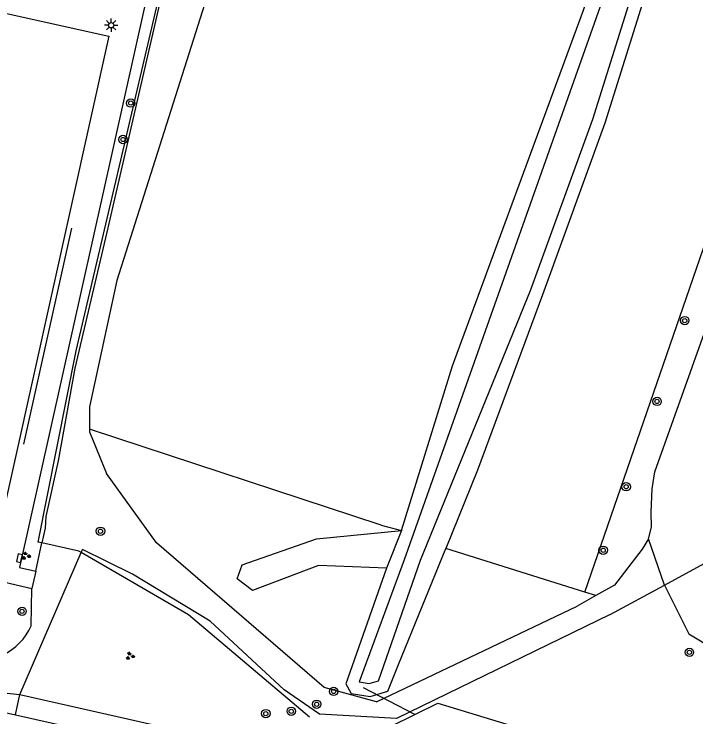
# Model space of a CAD drawing. Extents: x 128999 to 131010, y 395498 to 399007.
# Drawn here: x 129904.6 to 129969.4, y 397016.6 to 397083.4 of the extents above; entities that cross this region are included whole.
import ezdxf

# ---------------------------------------------------------------- set-up
doc = ezdxf.new("R2010")
doc.units = 0
for name, color, linetype in [('gg-afsc-hekwerk', 7, 'Continuous'), ('gg-knt-onverhard', 7, 'Continuous'), ('gg-knt-verharding', 7, 'Continuous'), ('gg-kntw-bovenkant insteek waterloop', 7, 'Continuous'), ('gg-kntw-greppel-droge sloot', 7, 'Continuous'), ('gg-kntw-waterlijn', 7, 'Continuous'), ('gg-kwrk-duiker nz buis', 7, 'Continuous'), ('gt-grn-groengrens', 7, 'Continuous'), ('gt-symb-boom', 7, 'Continuous'), ('gt-symb-groenvak', 7, 'Continuous'), ('gt-symb-kolk', 7, 'Continuous'), ('gt-symb-lichtmast', 7, 'Continuous')]:
    doc.layers.add(name, color=color, linetype=linetype)

# ---------------------------------------------------------------- blocks, each defined once
blk = doc.blocks.new('gt0-LMAST')
at = {"layer": 'gt-symb-lichtmast'}
for p, q in [((-0.182, 0.173), (-0.447, 0.438)), ((-0.005, 0.246), (-0.005, 0.621)), ((0.172, 0.173), (0.437, 0.438)), ((-0.255, -0.004), (-0.63, -0.004)), ((-0.182, -0.181), (-0.447, -0.446)), ((-0.005, -0.254), (-0.005, -0.629)), ((0.437, -0.446), (0.172, -0.181)), ((0.245, -0.004), (0.62, -0.004))]:
    blk.add_line(p, q, dxfattribs=at)
blk.add_circle((-0.005, -0.004), 0.25, dxfattribs=at)
blk = doc.blocks.new('gt0-BOOM')
at = {"layer": 'gt-symb-boom'}
for radius in [0.4, 0.2]:
    blk.add_circle((0, 0), radius, dxfattribs=at)
blk = doc.blocks.new('gt0-KOLK')
at = {"layer": 'gt-symb-kolk'}
blk.add_lwpolyline([(0, 0), (0.375, 0), (0.375, 0.4), (-0.375, 0.4), (-0.375, 0), (0, 0)], dxfattribs=at)
blk = doc.blocks.new('gt0-GRVAK')
at = {"layer": 'gt-symb-groenvak'}
for p, q in [((-0.11, 0.189), (-0.228, 0.24)), ((-0.182, 0.153), (0.088, 0.153)), ((-0.091, 0.211), (-0.156, 0.322)), ((-0.047, 0.214), (-0.047, 0.393)), ((-0.004, 0.211), (0.061, 0.322)), ((0.015, 0.189), (0.133, 0.24)), ((0.262, -0.052), (0.197, 0.059)), ((0.305, -0.049), (0.305, 0.13)), ((0.349, -0.052), (0.414, 0.059)), ((-0.245, -0.228), (-0.363, -0.177)), ((-0.318, -0.264), (-0.047, -0.264)), ((-0.226, -0.206), (-0.291, -0.095)), ((-0.183, -0.203), (-0.183, -0.024)), ((-0.139, -0.206), (-0.074, -0.095)), ((-0.12, -0.228), (-0.002, -0.177)), ((0.243, -0.074), (0.125, -0.023)), ((0.17, -0.11), (0.441, -0.11)), ((0.368, -0.074), (0.486, -0.023))]:
    blk.add_line(p, q, dxfattribs=at)

msp = doc.modelspace()

# ---------------------------------------------------------------- linework, layer by layer
at = {"layer": 'gg-afsc-hekwerk'}
for p, q in [((129905.49, 397042.525), (129910.053, 397063.025)), ((129907.216, 397033.128), (129906.823, 397033.216))]:
    msp.add_line(p, q, dxfattribs=at)
for points in [[(129939.361, 397150.742), (129922.427, 397102.632), (129910.428, 397051.369), (129906.823, 397033.216)], [(129910.941, 397032.22), (129910.73, 397032.343), (129907.216, 397033.128)], [(129932.631, 397016.574), (129921.142, 397026.294), (129910.941, 397032.22)]]:
    msp.add_lwpolyline(points, dxfattribs=at)
at = {"layer": 'gg-knt-onverhard'}
for p, q in [((129906.634, 397030.445), (129907.216, 397033.128)), ((129905.122, 397018.721), (129910.941, 397032.22)), ((129910.941, 397032.22), (129911.065, 397032.508)), ((129966.365, 397029.133), (129970.159, 397031.177)), ((129906.175, 397025.269), (129906.263, 397028.817)), ((129961.2, 397026.35), (129966.365, 397029.133)), ((129959.844, 397028.126), (129958.06, 397027.12)), ((129939.008, 397018.042), (129958.06, 397027.12)), ((129896.593, 397019.665), (129905.122, 397018.721))]:
    msp.add_line(p, q, dxfattribs=at)
for points in [[(129974.08, 397232.71), (129968.9, 397218.55), (129953.31, 397174.69), (129937.65, 397131.44), (129914.34, 397058.05), (129911.742, 397046.067), (129911.742, 397043.924)], [(129964.846, 397033.521), (129965.133, 397034.638), (129965.094, 397036.062), (129965.192, 397038.283), (129965.466, 397039.874), (130000.789, 397138.884), (130014.42, 397178.56)], [(129940.47, 397147.89), (129923.223, 397104.152), (129922.634, 397102.477), (129921.99, 397099.495), (129918.567, 397085.192), (129913.378, 397062.642), (129910.341, 397049.719), (129908.759, 397040.938), (129907.577, 397035.644), (129907.52, 397034.53), (129907.216, 397033.128)], [(129911.742, 397043.924), (129911.742, 397043.696), (129913.355, 397039.721)], [(129939.008, 397018.042), (129934.038, 397019.388), (129918.095, 397033.126), (129913.355, 397039.721)], [(129964.846, 397033.521), (129964.239, 397032.554), (129961.635, 397029.136), (129959.844, 397028.126)], [(129961.2, 397026.35), (129940.897, 397016.469), (129933.592, 397016.866), (129930.226, 397019.188), (129923.204, 397025.69), (129915.833, 397030.16), (129911.065, 397032.508)], [(129966.365, 397029.133), (129968.687, 397024.488), (129973.799, 397021.427), (130000, 397014.025), (130010.049, 397011.129)]]:
    msp.add_lwpolyline(points, dxfattribs=at)
msp.add_arc((129901.351, 397027.284), 5.228, 294.14121, 337.33269, dxfattribs=at)
at = {"layer": 'gg-knt-verharding'}
for p, q in [((129906.634, 397030.445), (129906.263, 397028.817)), ((129904.69, 397016.811), (129905.122, 397018.721)), ((129905.122, 397018.721), (129922.648, 397014.795))]:
    msp.add_line(p, q, dxfattribs=at)
for points in [[(129930.303, 397144.394), (129916.982, 397084.165), (129905.082, 397030.787), (129906.634, 397030.445)], [(129817.519, 397102.597), (129913.579, 397081.258), (129900.956, 397024.603), (129804.907, 397046.009), (129817.519, 397102.597)], [(129867.333, 397031.154), (129895.524, 397024.882), (129902.386, 397023.384), (129903.678, 397029.406), (129906.263, 397028.817)], [(129888.106, 397021.569), (129887.898, 397020.544), (129904.69, 397016.811)], [(129904.69, 397016.811), (129922.221, 397012.872), (129922.648, 397014.795)]]:
    msp.add_lwpolyline(points, dxfattribs=at)
at = {"layer": 'gg-kntw-bovenkant insteek waterloop'}
msp.add_line((129941.368, 397034.317), (129939.97, 397030.743), dxfattribs=at)
for points in [[(129941.368, 397034.317), (129946.242, 397049.952), (129958.666, 397083.736), (129970.347, 397118.359), (129988.564, 397170.328), (129998.854, 397199.041), (130007.43, 397226.011), (130009.417, 397225.307), (130010.897, 397224.483), (130009.87, 397220.556), (130003.205, 397200.759), (129999.591, 397188.403), (129971.047, 397104.56), (129965.965, 397089.774), (129960.706, 397072.995), (129954.772, 397056.69), (129948.618, 397040.04), (129945.586, 397032.598)], [(129939.97, 397030.743), (129936.081, 397019.756), (129936.61, 397018.834), (129938.389, 397018.538), (129940.086, 397019.041), (129941.102, 397021.595), (129945.586, 397032.598)], [(129940.479, 397015.747), (129944.838, 397017.929), (129985.406, 397005.568), (130000, 397001.021), (130006.753, 396999.096)]]:
    msp.add_lwpolyline(points, dxfattribs=at)
at = {"layer": 'gg-kntw-greppel-droge sloot'}
msp.add_lwpolyline([(129939.97, 397030.743), (129933.487, 397030.976), (129927.223, 397028.629), (129925.772, 397029.72), (129926.225, 397031.06), (129933.305, 397033.507), (129941.368, 397034.317)], dxfattribs=at)
at = {"layer": 'gg-kntw-waterlijn'}
msp.add_lwpolyline([(129941.624, 397031.529), (129937.368, 397019.924), (129938.313, 397019.767), (129939.186, 397020.026), (129943.193, 397031.481), (129953.645, 397057.103), (129959.569, 397073.38), (129964.825, 397090.149), (129969.958, 397104.931), (129998.494, 397188.75), (130002.115, 397201.126), (130008.767, 397220.885), (130009.487, 397223.635), (130008.766, 397223.824), (130007.771, 397223.237), (130000.75, 397201.284), (129978.469, 397135.499), (129941.624, 397031.529)], dxfattribs=at)
at = {"layer": 'gg-kwrk-duiker nz buis'}
msp.add_line((129942.659, 397016.838), (129937.771, 397019.357), dxfattribs=at)
at = {"layer": 'gt-grn-groengrens'}
for p, q in [((129958.793, 397028.471), (130025.082, 397220.535)), ((129939.453, 397034.823), (129911.742, 397043.924)), ((129939.453, 397034.823), (129941.368, 397034.317)), ((129966.365, 397029.133), (129964.846, 397033.521)), ((129958.793, 397028.471), (129945.586, 397032.598)), ((129959.844, 397028.126), (129958.793, 397028.471))]:
    msp.add_line(p, q, dxfattribs=at)

# ---------------------------------------------------------------- block references
at = {"layer": 'gt-symb-boom'}
for p in [(129915.651, 397074.911), (129914.915, 397071.447), (129968.301, 397054.244), (129965.666, 397046.574), (129962.732, 397038.467), (129912.774, 397034.243), (129960.55, 397032.435), (129905.321, 397026.636), (129968.744, 397022.74), (129934.937, 397019.029), (129933.321, 397017.812), (129928.486, 397016.92), (129930.904, 397017.14)]:
    msp.add_blockref('gt0-BOOM', p, dxfattribs=at)
at = {"layer": 'gt-symb-groenvak'}
for p in [(129905.697, 397031.9), (129915.576, 397022.388)]:
    msp.add_blockref('gt0-GRVAK', p, dxfattribs=at)
at = {"layer": 'gt-symb-kolk', "rotation": 77.40904938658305}
msp.add_blockref('gt0-KOLK', (129905.272, 397031.638), dxfattribs=at)
at = {"layer": 'gt-symb-lichtmast'}
msp.add_blockref('gt0-LMAST', (129913.793, 397082.303), dxfattribs=at)

doc.saveas('drawing.dxf')
